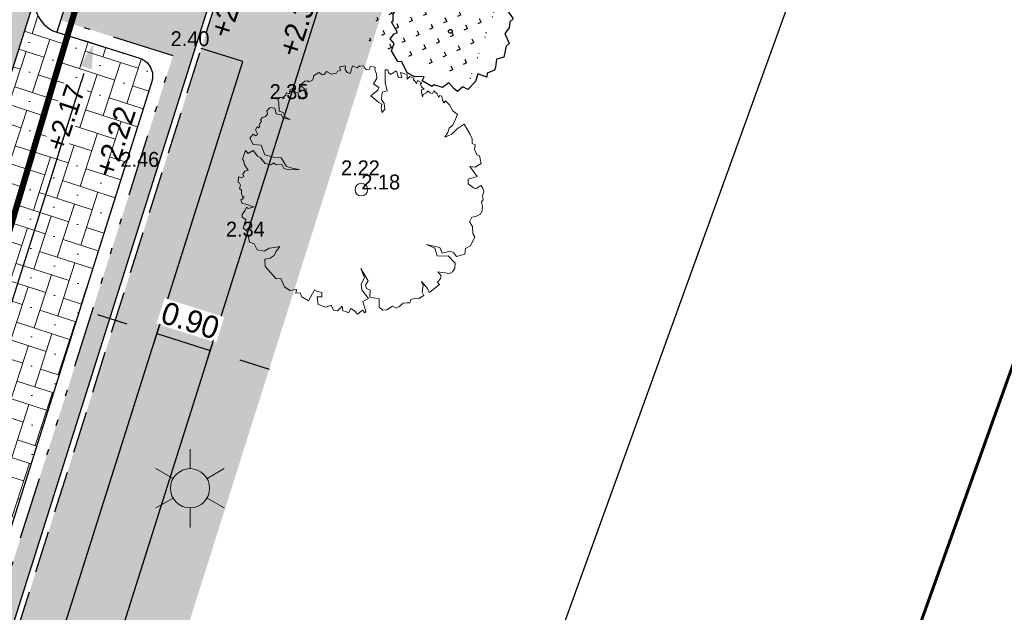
# Model space of a CAD drawing. Header units: metres. Extents: x 134157 to 138734, y 451157 to 455772.
# Tile 924 of 1056: x 136771 to 136787, y 454375 to 454384. Entities that reach past the tile are written whole.
import ezdxf

# ---------------------------------------------------------------- set-up
doc = ezdxf.new("R2010")
doc.units = ezdxf.units.M
doc.linetypes.add('HIDDEN__G5', pattern=[1.125, 0.75, -0.375])
doc.linetypes.add('TR18X20__G2', pattern=[2.6, 1, -0.4, 0, -0.4, 0, -0.4, 0, -0.4])
for name, color, linetype, lineweight in [('-DR-alg-bladkaders viewports', 7, 'Continuous', 60), ('-DR-bs-boom', 253, 'Continuous', 13), ('-DR-bs-inr-lichtmast', 253, 'Continuous', 13), ('-DR-nw-vh-arc-tegels 300x300x45', 253, 'Continuous', 9)]:
    doc.layers.add(name, color=color, linetype=linetype, lineweight=lineweight)
for name, color, linetype in [('-DR-alg-projectgrens 1-200', 3, 'PROJECTGRENS_1-200'), ('-DR-bs-txt-hoogtemaat', 253, 'Continuous'), ('-DR-nw-gr-solitaire heester', 96, 'Continuous'), ('-DR-nw-maatvoering', 3, 'Continuous'), ('-DR-nw-rio-HWA 200', 170, 'Continuous'), ('-DR-nw-txt-hoogtemaat', 2, 'Continuous'), ('-DR-nw-vh-band 10x20 ob', 2, 'HIDDEN__G5'), ('-DR-nw-vh-band 18-20x25', 2, 'TR18X20__G2'), ('-DR-nw-vh-band 18-20x25 hoekblok R 0.50 uitwendig', 2, 'Continuous'), ('-DR-nw-vh-kantverharding', 3, 'Continuous')]:
    doc.layers.add(name, color=color, linetype=linetype)
doc.layers.add('-DR-nw-gr-arc-gras', color=7, linetype='Continuous', true_color=0xb5d5a4)
doc.layers.add('-DR-nw-vh-arc-halfverharding stabilizer', color=7, linetype='Continuous', lineweight=9, true_color=0xe2e1c1, transparency=0.1)
doc.layers.add('-DR-nw-vh-arc-sbs df Drainflow', color=7, linetype='Continuous', lineweight=9, true_color=0xb9747c)
doc.layers.add('-DR-nw-vh-arc-sbs kf bruinrood rabat halfsteens', color=7, linetype='Continuous', lineweight=9, true_color=0xb88485)
doc.layers.add('-DR-nw-vh-kantverharding halfverharding stabilizer', color=7, linetype='Continuous', true_color=0xe2e1c1, transparency=0.1)
doc.styles.add('18_200', font='romans', dxfattribs={"width": 0.8, "height": 0.36})
doc.styles.add('Drong', font='txt', dxfattribs={"height": 1.8})
doc.linetypes.add('PROJECTGRENS_1-200', pattern='A,0.32,-0.13,[133,ltypeshp.shx,S=0.13,R=0,X=-0.13,Y=0],-0.13,1.27', length=1.85)
doc.dimstyles.new('Drong', dxfattribs={"dimtxt": 1.8, "dimasz": 2.5, "dimexe": 0, "dimexo": 0, "dimgap": 0.9, "dimtad": 1, "dimzin": 0, "dimdsep": 46, "dimtxsty": 'Drong', "dimblk": 'dimblk-wit', "dimcen": 0, "dimse1": 1, "dimse2": 1, "dimclrd": 256, "dimclre": 1, "dimclrt": 7, "dimadec": 0, "dimazin": 0, "dimtfac": 1, "dimtmove": 0, "dimatfit": 3, "dimfxl": 1, "dimtolj": 1, "dimtzin": 0, "dimarcsym": 0})
pattern_1 = [(115.335625, (136419.71802, 453326.2367), (-0.223681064, -0.105903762), [0.06, -0.187485]), (205.335625, (136419.71802, 453326.2367), (0.105903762, -0.223681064), [0.06, -0.187485])]

# ---------------------------------------------------------------- blocks, each defined once
blk = doc.blocks.new('Boom bestaand 1')
blk.add_lwpolyline([(-0.0612, 0.3923), (-0.0736, 0.4117), (-0.087, 0.4225), (-0.0926, 0.4415), (-0.1106, 0.4615), (-0.1242, 0.4751), (-0.1453, 0.464), (-0.1728, 0.4611), (-0.1945, 0.4533), (-0.1892, 0.4456), (-0.2017, 0.4432), (-0.2068, 0.4444), (-0.2172, 0.4471), (-0.2235, 0.4396), (-0.2169, 0.4339), (-0.2271, 0.4339), (-0.2331, 0.433), (-0.2499, 0.4257), (-0.2427, 0.4167), (-0.2476, 0.4092), (-0.2589, 0.4043), (-0.2544, 0.3953), (-0.2533, 0.3814), (-0.2458, 0.3746), (-0.266, 0.3788), (-0.2728, 0.3822), (-0.2717, 0.3934), (-0.2848, 0.3874), (-0.2965, 0.3882), (-0.2987, 0.3953), (-0.3145, 0.3822), (-0.3029, 0.3735), (-0.3141, 0.372), (-0.3232, 0.3686), (-0.3277, 0.3731), (-0.3404, 0.3607), (-0.3359, 0.3465), (-0.3526, 0.3537), (-0.3703, 0.3325), (-0.3491, 0.329), (-0.3569, 0.3156), (-0.371, 0.3198), (-0.3837, 0.3191), (-0.3802, 0.2951), (-0.3781, 0.2944), (-0.3887, 0.2873), (-0.4014, 0.2902), (-0.4056, 0.2803), (-0.3837, 0.2704), (-0.359, 0.2591), (-0.3251, 0.2535), (-0.3272, 0.2337), (-0.318, 0.228), (-0.3011, 0.2189), (-0.282, 0.2224), (-0.2608, 0.2153), (-0.2523, 0.2012), (-0.27, 0.204), (-0.2834, 0.2118), (-0.2947, 0.2047), (-0.3322, 0.185), (-0.3413, 0.2203), (-0.3505, 0.2287), (-0.3724, 0.2146), (-0.388, 0.2358), (-0.4042, 0.2415), (-0.4226, 0.2415), (-0.4315, 0.2467), (-0.4416, 0.2292), (-0.4325, 0.2224), (-0.436, 0.2111), (-0.4423, 0.2083), (-0.453, 0.2067), (-0.4613, 0.1921), (-0.4572, 0.18), (-0.4671, 0.1702), (-0.4727, 0.1652), (-0.4473, 0.144), (-0.4565, 0.1356), (-0.4706, 0.132), (-0.484, 0.1398), (-0.4883, 0.1172), (-0.4847, 0.1158), (-0.4748, 0.1137), (-0.477, 0.101), (-0.4713, 0.0946), (-0.4748, 0.0748), (-0.4932, 0.0607), (-0.4854, 0.0473), (-0.4875, 0.0402), (-0.5017, 0.0304), (-0.4974, 0.0049), (-0.4897, 0.0021), (-0.4832, -0.006), (-0.4832, -0.0211), (-0.4886, -0.0247), (-0.4921, -0.0353), (-0.4877, -0.0469), (-0.4868, -0.0593), (-0.4797, -0.0567), (-0.4646, -0.0487), (-0.4592, -0.0416), (-0.4495, -0.0531), (-0.4326, -0.0549), (-0.4342, -0.0824), (-0.4439, -0.0844), (-0.4591, -0.0789), (-0.4694, -0.0898), (-0.4853, -0.0874), (-0.4835, -0.1044), (-0.469, -0.1108), (-0.4787, -0.1222), (-0.4698, -0.128), (-0.4666, -0.142), (-0.4712, -0.1535), (-0.4673, -0.1649), (-0.4544, -0.1649), (-0.422, -0.1781), (-0.41, -0.1658), (-0.3893, -0.1644), (-0.3736, -0.1512), (-0.391, -0.1753), (-0.4052, -0.1753), (-0.417, -0.1934), (-0.4393, -0.1893), (-0.4502, -0.206), (-0.443, -0.2225), (-0.4293, -0.2254), (-0.424, -0.2366), (-0.4254, -0.251), (-0.4188, -0.2613), (-0.4123, -0.2603), (-0.4066, -0.2696), (-0.4013, -0.2747), (-0.3966, -0.2735), (-0.3925, -0.2806), (-0.3993, -0.2847), (-0.3905, -0.2962), (-0.3764, -0.2947), (-0.3703, -0.2952), (-0.369, -0.3047), (-0.3739, -0.3072), (-0.379, -0.3111), (-0.3686, -0.3301), (-0.3402, -0.3274), (-0.325, -0.2991), (-0.284, -0.3012), (-0.2611, -0.2728), (-0.2463, -0.245), (-0.2054, -0.239), (-0.1868, -0.2166), (-0.1743, -0.1981), (-0.1896, -0.2363), (-0.2027, -0.2526), (-0.2201, -0.2532), (-0.2283, -0.2756), (-0.2392, -0.281), (-0.237, -0.2947), (-0.2507, -0.3132), (-0.2791, -0.3219), (-0.2898, -0.3304), (-0.3173, -0.3368), (-0.3146, -0.3612), (-0.3304, -0.3661), (-0.3025, -0.3907), (-0.2927, -0.3885), (-0.278, -0.3918), (-0.2529, -0.3874), (-0.2548, -0.4016), (-0.2471, -0.4137), (-0.2373, -0.413), (-0.2359, -0.4235), (-0.244, -0.4329), (-0.2234, -0.4441), (-0.2184, -0.4397), (-0.2103, -0.44), (-0.1991, -0.4488), (-0.19, -0.4441), (-0.1778, -0.4485), (-0.164, -0.4505), (-0.1606, -0.4451), (-0.1549, -0.4573), (-0.1555, -0.4613), (-0.14, -0.4627), (-0.1312, -0.4505), (-0.1096, -0.4259), (-0.1073, -0.4238), (-0.1116, -0.4488), (-0.1194, -0.4525), (-0.1103, -0.462), (-0.0992, -0.4807), (-0.089, -0.4841), (-0.0747, -0.4752), (-0.0482, -0.4977), (-0.0278, -0.4895), (-0.0108, -0.4916), (0.0157, -0.4977), (0.0286, -0.4827), (0.0558, -0.482), (0.072, -0.457), (0.069, -0.4349), (0.0757, -0.4119), (0.0796, -0.3924), (0.0927, -0.4156), (0.1039, -0.4278), (0.1075, -0.4466), (0.1025, -0.468), (0.1299, -0.4785), (0.1933, -0.4575), (0.2001, -0.44), (0.2363, -0.4392), (0.2587, -0.4253), (0.2652, -0.3991), (0.2784, -0.4081), (0.2832, -0.3913), (0.3018, -0.3913), (0.3264, -0.3733), (0.2952, -0.3338), (0.3048, -0.3266), (0.3174, -0.3112), (0.333, -0.3182), (0.3264, -0.335), (0.3552, -0.3436), (0.3781, -0.3189), (0.3793, -0.296), (0.4017, -0.296), (0.4096, -0.2826), (0.4002, -0.2572), (0.4186, -0.2622), (0.4261, -0.2522), (0.4345, -0.2443), (0.4231, -0.2298), (0.4365, -0.2194), (0.4544, -0.2139), (0.448, -0.1886), (0.4609, -0.1841), (0.4584, -0.1786), (0.4161, -0.1731), (0.4136, -0.1478), (0.3708, -0.1582), (0.3489, -0.1512), (0.3315, -0.1289), (0.2902, -0.1279), (0.3474, -0.1209), (0.3593, -0.1378), (0.3737, -0.1384), (0.3856, -0.1284), (0.4119, -0.1403), (0.4319, -0.109), (0.4632, -0.1221), (0.4795, -0.1133), (0.4858, -0.0977), (0.4808, -0.0718), (0.4943, -0.0594), (0.4931, -0.0482), (0.4862, -0.0269), (0.4918, -0.0131), (0.4962, -0.0015), (0.4851, 0.0073), (0.4884, 0.0283), (0.494, 0.0383), (0.4918, 0.0615), (0.4763, 0.0609), (0.4531, 0.0758), (0.4365, 0.0758), (0.4719, 0.0863), (0.489, 0.0863), (0.4862, 0.0979), (0.4761, 0.1368), (0.4651, 0.1329), (0.455, 0.15), (0.4464, 0.1571), (0.4261, 0.1516), (0.4511, 0.1914), (0.4495, 0.2054), (0.4402, 0.2194), (0.4215, 0.2288), (0.3832, 0.2155), (0.3754, 0.1921), (0.3661, 0.1742), (0.3341, 0.1773), (0.3068, 0.1532), (0.3395, 0.1968), (0.3637, 0.1976), (0.3692, 0.2304), (0.3801, 0.2397), (0.3996, 0.2444), (0.4034, 0.279), (0.3842, 0.2903), (0.3824, 0.313), (0.3563, 0.3433), (0.3406, 0.3414), (0.3141, 0.3521), (0.2925, 0.3482), (0.2787, 0.3649), (0.2826, 0.3806), (0.2817, 0.4012), (0.2696, 0.4131), (0.256, 0.4212), (0.2376, 0.4248), (0.2327, 0.4339), (0.2168, 0.4384), (0.2036, 0.45), (0.1887, 0.4518), (0.1757, 0.4483), (0.1806, 0.4248), (0.1727, 0.4169), (0.1492, 0.4041), (0.1325, 0.412), (0.1367, 0.4496), (0.0873, 0.4385), (0.0991, 0.4571), (0.0942, 0.4846), (0.0638, 0.4915), (0.0559, 0.4826), (0.0314, 0.4826), (0.0166, 0.4925), (0.0058, 0.4836), (-0.0114, 0.491), (-0.0324, 0.4905), (-0.0772, 0.485), (-0.0717, 0.4517), (-0.0599, 0.4236), (-0.0612, 0.3923)])
blk.add_circle((0, 0), 0.0251)
blk = doc.blocks.new('dimblk-wit')
at = {"color": 7}
blk.add_line((0, -0.3333), (0, 0.3333), dxfattribs=at)
blk.add_solid([(0, 0), (-0.8, 0.2), (-0.8, -0.2)], dxfattribs=at)
blk = doc.blocks.new('*D478')
at = {"layer": '-DR-nw-maatvoering', "lineweight": -2, "transparency": 16777216}
blk.add_line((136763.838, 454357.599), (136771.983, 454383.393), dxfattribs=at)
at = {"layer": 'Defpoints', "color": 0, "transparency": 16777216}
for p in [(136772.133, 454383.87), (136772.229, 454383.84), (136763.782, 454357.092)]:
    blk.add_point(p, dxfattribs=at)
at = {"layer": '-DR-nw-maatvoering', "lineweight": -2, "transparency": 16777216, "xscale": 0.5, "yscale": 0.5, "zscale": 0.5}
for p, rotation in [((136772.133, 454383.87), 72.47550339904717), ((136763.687, 454357.122), 252.4755033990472)]:
    blk.add_blockref('dimblk-wit', p, dxfattribs=dict(at, rotation=rotation))
at = {"layer": '-DR-nw-maatvoering', "color": 7, "transparency": 16777216, "insert": (136766.695, 454367.857), "char_height": 0.36, "attachment_point": 5, "rotation": 72.4755, "style": 'Drong', "bg_fill": 3, "box_fill_scale": 1.1, "bg_fill_color": 256, "bg_fill_true_color": 13158600, "bg_fill_transparency": 0}
blk.add_mtext('\\A1;28.05', dxfattribs=at)
blk = doc.blocks.new('LICHTMAST')
at = {"ltscale": 0.1}
for p, q in [((0, 0.1266), (0, 0.2531)), ((-0.1096, 0.0633), (-0.2192, 0.1266)), ((0.1096, 0.0633), (0.2192, 0.1266)), ((-0.1096, -0.0633), (-0.2192, -0.1266)), ((0.1096, -0.0633), (0.2192, -0.1266)), ((0, -0.1266), (0, -0.2531))]:
    blk.add_line(p, q, dxfattribs=at)
blk.add_circle((0, 0), 0.1266, dxfattribs=at)
at = {"style": '18_200', "width": 0.8}
blk.add_attdef('HOOGTE', (0.2467, 0.2424), '', height=0.25, dxfattribs=at)
blk = doc.blocks.new('Solitaire heester')
blk.add_lwpolyline([(-1.738, -4.391), (-2.166, -3.928), (-2.484, -4.007), (-2.465, -3.244), (-3.109, -3.265), (-3.941, -2.905), (-3.868, -2.452), (-4.36, -2.18), (-4.239, -1.823), (-3.951, -1.284), (-4.466, -0.924), (-4.503, -0.249), (-4.693, -0.105), (-4.523, 0.792), (-4.166, 0.751), (-4.409, 1.522), (-4.335, 2.134), (-3.641, 2.854), (-3.727, 3.148), (-3.089, 3.94), (-2.461, 3.914), (-2.205, 4.358), (-1.729, 4.197), (-1.539, 3.974), (-0.893, 4.711), (-0.766, 4.615), (-0.249, 4.811), (0.839, 4.577), (0.75, 4.394), (2.044, 4.064), (2.202, 3.745), (2.886, 3.886), (3.186, 3.598), (3.367, 2.954), (4.16, 2.633), (4.071, 2.213), (4.434, 1.719), (4.306, 1.417), (4.764, 0.573), (4.517, 0.55), (4.767, -0.515), (4.517, -1.491), (3.976, -1.68), (4.023, -2.014), (3.933, -2.752), (3.056, -3.305), (3.102, -3.798), (2.655, -4.416), (2.346, -4.232), (1.877, -4.365), (1.329, -4.18), (0.699, -4.79), (0.406, -4.637), (-0.508, -4.753), (-0.848, -4.267), (-1.476, -4.4), (-1.738, -4.391)])
blk.add_circle((0, 0), 0.15)
blk = doc.blocks.new('*D2174')
at = {"layer": '-DR-nw-maatvoering', "lineweight": -2, "transparency": 16777216}
for p, q in [((136772.678, 454379.348), (136772.202, 454379.499)), ((136774.489, 454378.771), (136774.965, 454378.62))]:
    blk.add_line(p, q, dxfattribs=at)
at = {"layer": 'Defpoints', "color": 0, "transparency": 16777216}
for p in [(136774.012, 454378.923), (136773.016, 454378.761), (136773.875, 454378.49)]:
    blk.add_point(p, dxfattribs=at)
at = {"layer": '-DR-nw-maatvoering', "color": 7, "transparency": 16777216, "insert": (136773.694, 454379.406), "char_height": 0.36, "attachment_point": 5, "rotation": 342.3477, "style": 'Drong', "bg_fill": 3, "box_fill_scale": 1.1, "bg_fill_color": 256, "bg_fill_true_color": 13158600, "bg_fill_transparency": 0}
blk.add_mtext('\\A1;0.90', dxfattribs=at)
at = {"layer": '-DR-nw-maatvoering', "lineweight": -2, "transparency": 16777216}
blk.add_line((136773.155, 454379.196), (136774.012, 454378.923), dxfattribs=at)
at = {"layer": '-DR-nw-maatvoering', "lineweight": -2, "transparency": 16777216, "xscale": 0.5, "yscale": 0.5, "zscale": 0.5}
for p, rotation in [((136773.155, 454379.196), 342.3476899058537), ((136774.012, 454378.923), 162.3476899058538)]:
    blk.add_blockref('dimblk-wit', p, dxfattribs=dict(at, rotation=rotation))

msp = doc.modelspace()

# ---------------------------------------------------------------- hatches: boundary and pattern name
at = {"layer": '-DR-nw-gr-arc-gras', "transparency": 33554687}
h = msp.add_hatch(dxfattribs=at)
h.set_pattern_fill('AGR-BOLLEN', color=256, scale=0.1, pattern_type=2)
h.set_pattern_definition(pattern_1)
edge = h.paths.add_edge_path()
edge.add_arc((-7000776.81, 3043164.568), 7592527.997, 340.0567505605, 340.0572256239)
edge.add_line((136455.782, 453494.254), (136455.124, 453494.493))
edge.add_arc((380495.222, 364992.548), 259592.304, 160.06665688, 160.08044536)
edge.add_line((136433.832, 453435.762), (136433.813, 453435.768))
edge.add_line((136433.813, 453435.768), (136432.179, 453431.255))
edge.add_line((136432.179, 453431.255), (136432.198, 453431.248))
edge.add_line((136432.198, 453431.248), (136431.678, 453429.87))
edge.add_line((136431.678, 453429.87), (136432.336, 453429.631))
edge.add_line((136432.336, 453429.631), (136434.309, 453435.077))
h = msp.add_hatch(dxfattribs=at)
h.set_pattern_fill('AGR-BOLLEN', color=256, scale=0.1, pattern_type=2)
h.set_pattern_definition(pattern_1)
edge = h.paths.add_edge_path()
edge.add_line((136644.275, 454017.422), (136643.935, 454016.481))
edge.add_line((136643.935, 454016.481), (136643.884, 454016.34))
edge.add_line((136643.884, 454016.34), (136644.542, 454016.102))
edge.add_arc((1711333.983, -116117.427), 1674723.582, 160.095672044, 160.096657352, ccw=False)
edge.add_line((136654.347, 454043.181), (136653.689, 454043.42))
edge.add_line((136653.689, 454043.42), (136653.638, 454043.279))
edge.add_line((136653.638, 454043.279), (136653.298, 454042.339))
edge.add_line((136653.298, 454042.339), (136644.275, 454017.422))
h = msp.add_hatch(dxfattribs=at)
h.set_pattern_fill('AGR-BOLLEN', color=256, scale=0.1, pattern_type=2)
h.set_pattern_definition(pattern_1)
h.paths.add_polyline_path([(136767.067, 454353.611), (136793.615, 454437.685, -0.413342), (136794.867, 454438.339), (136795.165, 454439.293, 0.413342), (136792.662, 454437.987), (136766.124, 454353.945), (136752.302, 454318.808, -0.00463), (136725.901, 454239.621), (136726.847, 454239.295, 0.004629), (136753.244, 454318.471)])
h = msp.add_hatch(dxfattribs=at)
h.set_pattern_fill('AGR-BOLLEN', color=256, scale=0.1, pattern_type=2)
h.set_pattern_definition([(115.335625, (137091.31025, 453449.13761), (-0.223681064, -0.10590376), [0.06, -0.187485]), (205.335625, (137091.31025, 453449.13761), (0.10590376, -0.223681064), [0.06, -0.187485])])
h.paths.add_polyline_path([(136780.124, 454388.64), (136778.181, 454383.246), (136776.539, 454383.825), (136778.131, 454388.433), (136778.284, 454389.291)])
h = msp.add_hatch(dxfattribs=at)
h.set_pattern_fill('AGR-BOLLEN', color=256, scale=0.1, pattern_type=2)
h.set_pattern_definition([(45, (0, 0), (-0.17499832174, 0.17499832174), [0.06, -0.187485]), (135, (0, 0), (-0.17499832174, -0.17499832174), [0.06, -0.187485])])
h.paths.add_polyline_path([(136774.539, 454383.583), (136773.871, 454383.794), (136765.109, 454356.044), (136762.63, 454356.827), (136762.25, 454355.626), (136762.822, 454355.445), (136762.762, 454355.254), (136765.337, 454354.441)])
at = {"layer": '-DR-nw-vh-arc-halfverharding stabilizer'}
h = msp.add_hatch(dxfattribs=at)
h.set_pattern_fill('GRAVEL', color=256, scale=0.03)
h.set_pattern_definition([(228.0127875, (0.54864, 0.762), (-6.096000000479, -6.8579999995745), [0.102516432, -10.1491450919]), (184.969741, (0.48006, 0.6858), (9.1439999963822, 0.7620000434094), [0.175921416, -17.416214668]), (132.5104471, (0.3048, 0.67056), (7.6200000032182, -8.381999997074), [0.124044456, -12.2804168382]), (267.273689, (0.00762, 0.48006), (0.762000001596, 15.23999999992), [0.160201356, -15.8599312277]), (292.83365418, (0, 0.32004), (-3.810000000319, 9.1439999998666), [0.15709011, -15.5519423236]), (357.273689, (0.06096, 0.17526), (-15.23999999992, 0.762000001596), [0.160201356, -15.8599312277]), (37.69424047, (0.22098, 0.16764), (-9.9059999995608, -7.6200000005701), [0.211858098, -20.9739345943]), (72.25532837, (0.38862, 0.29718), (5.3340000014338, 16.7639999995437), [0.200015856, -19.8015769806]), (121.42956562, (0.44958, 0.48768), (-6.096000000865, 9.9059999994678), [0.1607439, -15.9136637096]), (175.2363583, (0.36576, 0.62484), (8.38199999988, -0.762000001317), [0.183513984, -8.992181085]), (222.3974378, (0.18288, 0.64008), (-9.1439999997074, -8.3820000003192), [0.237323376, -23.4950317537]), (138.81407483, (0.762, 0.47244), (-5.33399999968, 4.572000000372), [0.081001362, -8.0191697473]), (171.4692344, (0.70104, 0.52578), (9.906000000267, -1.5239999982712), [0.154104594, -15.2563916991]), (225, (0.54864, 0.54864), (-1e-16, -0.762), [0.107762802, -0.9698679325]), (203.19859051, (0.4953, 0.64008), (3.810000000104, 1.523999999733), [0.058032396, -5.7451867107]), (291.80140949, (0.44196, 0.61722), (-0.76200000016, 2.285999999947), [0.082069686, -4.021425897]), (30.96375653, (0.47244, 0.54102), (2.286000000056, 1.523999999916), [0.133295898, -4.3098894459]), (161.56505118, (0.58674, 0.6096), (1.52400000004, -0.76199999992), [0.096386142, -2.313269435]), (16.389540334, (0, 0.61722), (7.62, 2.286), [0.1350264, -13.3676480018]), (70.34617594, (0.12954, 0.65532), (-3.048000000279, -8.381999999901), [0.113279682, -11.2146647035]), (293.19859051, (0.58674, 0.762), (-1.523999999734, 3.810000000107), [0.11606403, -5.6871550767]), (343.61045967, (0.63246, 0.65532), (-7.6200000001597, 2.285999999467), [0.1350264, -13.3676480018]), (339.44395478, (0, 0.14478), (-3.81, 1.524), [0.13021056, -6.3803202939]), (294.7751406, (0.12192, 0.09906), (-3.810000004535, 8.381999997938), [0.109101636, -10.8010780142]), (66.80140949, (0.59436, 0), (1.52399999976, 3.810000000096), [0.11606403, -5.6871550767]), (17.35402464, (0.64008, 0.10668), (-9.905999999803, -3.0480000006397), [0.127734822, -12.645712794]), (69.44395478, (0.22098, 0), (-1.524000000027, -3.80999999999), [0.06510528, -6.4454255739]), (101.309932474, (0.54864, 0), (-0.762, 3.048), [0.03885438, -3.8465984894]), (165.96375653, (0.54102, 0.0381), (2.286, -0.762), [0.15709011, -2.9847163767]), (186.00900596, (0.38862, 0.0762), (7.6199999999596, 0.7620000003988), [0.1455801, -14.412409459]), (303.69006753, (0.47244, 0.47244), (-0.76200000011, 1.52399999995), [0.109897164, -2.6375329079]), (353.15722659, (0.5334, 0.381), (12.9540000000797, -1.5239999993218), [0.191867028, -18.9948027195]), (60.9453959, (0.7239, 0.35814), (-3.048000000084, -5.333999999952), [0.078452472, -7.7668176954]), (90, (0.762, 0.4267), (-0.762, 0.762), [0.04572, -0.71628]), (120.25643716, (0.37338, 0.09906), (3.047999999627, -5.334000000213), [0.105860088, -10.480182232]), (48.0127875, (0.32004, 0.1905), (6.0960000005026, 6.857999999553), [0.205032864, -10.0466286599]), (0, (0.4572, 0.3429), (0.762, 0.762), [0.19812, -0.56388]), (325.3048465, (0.65532, 0.3429), (7.6200000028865, -5.3339999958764), [0.120482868, -11.9277950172]), (254.0546041, (0.75438, 0.27432), (-0.761999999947, -3.048000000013), [0.110948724, -5.4364950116]), (207.64597536, (0.7239, 0.16764), (-14.478000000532, -7.6199999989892), [0.18064353, -17.8837393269]), (175.42607874, (0.56388, 0.08382), (-9.9059999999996, 0.7619999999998), [0.191108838, -18.9197539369])])
h.paths.add_polyline_path([(136766.424, 454354.895), (136780.594, 454399.77), (136779.747, 454400.075), (136775.141, 454385.49), (136774.474, 454385.701), (136773.871, 454383.794), (136774.539, 454383.583), (136765.566, 454355.166)])
at = {"layer": '-DR-nw-vh-arc-sbs df Drainflow'}
h = msp.add_hatch(dxfattribs=at)
h.set_pattern_fill('AVH-SBS_KEIFORMAAT_ELLEBOOG_01', color=256, scale=3, angle=72, pattern_type=2)
h.set_pattern_definition([(72, (0, 0), (-0.3780220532, -0.19261185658), [0.9, -0.3]), (162, (0.1854, 0.57063), (-0.3780220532, -0.19261185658), [0.9, -0.3]), (72, (-0.04995, 0.33167), (-0.3780220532, -0.19261185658), [0, -1.2]), (72, (-0.05355, 0.806), (-0.3780220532, -0.19261185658), [0, -1.2])])
edge = h.paths.add_edge_path()
edge.add_arc((136771.693, 454384.534), 0.5, 162.4755, 252.4755)
edge.add_line((136771.543, 454384.057), (136772.878, 454383.635))
edge.add_arc((136772.787, 454383.349), 0.3, -17.5245, 72.4755, ccw=False)
edge.add_line((136773.073, 454383.259), (136764.808, 454357.083))
edge.add_arc((136764.522, 454357.173), 0.3, 252.4755, 342.4755, ccw=False)
edge.add_line((136764.431, 454356.887), (136763.096, 454357.309))
edge.add_arc((136762.946, 454356.832), 0.5, 72.4755, 162.4755)
edge.add_line((136762.469, 454356.983), (136771.216, 454384.684))
at = {"layer": '-DR-nw-vh-arc-sbs kf bruinrood rabat halfsteens', "transparency": 33554687}
h = msp.add_hatch(color=256, dxfattribs=at)
h.dxf.hatch_style = 1
h.paths.add_polyline_path([(136761.773, 454354.778), (136761.392, 454354.899), (136776.075, 454401.399), (136776.451, 454401.263), (136771.653, 454386.067), (136771.352, 454385.114), (136762.469, 454356.983)])
at = {"layer": '-DR-nw-vh-arc-tegels 300x300x45'}
h = msp.add_hatch(dxfattribs=at)
h.set_pattern_fill('AVH-TEGEL_300X300_HALFST', color=256, angle=90, pattern_type=2)
h.set_pattern_definition([(162.4755, (136765.04376, 454356.16966), (-0.33124352, -0.0527042), [0.3, -0.3]), (252.4755, (136765.04376, 454356.16966), (0.2860765, -0.090334), [])])
h.paths.add_polyline_path([(136772.551, 454386.255), (136772.265, 454386.346), (136772.356, 454386.632), (136774.167, 454386.06), (136786.016, 454423.583), (136786.302, 454423.493), (136765.042, 454356.17), (136762.946, 454356.832), (136763.036, 454357.118), (136764.848, 454356.546), (136773.415, 454383.676), (136771.603, 454384.248), (136771.693, 454384.534), (136771.979, 454384.444)])

# ---------------------------------------------------------------- linework, layer by layer
at = {"layer": '-DR-alg-bladkaders viewports'}
msp.add_lwpolyline([(136823.357, 454480.592), (136757.911, 454297.452), (136709.237, 454314.846), (136774.682, 454497.986)], close=True, dxfattribs=at)
at = {"layer": '-DR-alg-projectgrens 1-200', "flags": 128}
msp.add_lwpolyline([(136721.461, 454206.136), (136727.498, 454223.752), (136730.581, 454232.718), (136734.46, 454243.959), (136738.033, 454254.306), (136742.183, 454266.266), (136750.568, 454290.842), (136760.393, 454319.456), (136770.666, 454349.328), (136772.713, 454355.238), (136774.612, 454360.473), (136776.998, 454367), (136784.306, 454387.208), (136790.339, 454404.083), (136797.311, 454423.36), (136807.058, 454450.093), (136800.646, 454453.198), (136770.129, 454470.839), (136763.463, 454464.393), (136767.222, 454456.488), (136768.447, 454452.902), (136769.612, 454448.539), (136767.19, 454443.604), (136763.98, 454431.785), (136763.498, 454430.807), (136764.785, 454430.222), (136759.65, 454419.865), (136760.207, 454419.614), (136758.305, 454415.755), (136757.433, 454413.928), (136755.514, 454410.037), (136754.993, 454410.292), (136749.872, 454399.962), (136748.616, 454400.585), (136748.548, 454400.448), (136744.287, 454402.547), (136738.76, 454389.718), (136744.829, 454387.062), (136753.517, 454383.259), (136750.445, 454376.232), (136747.3, 454368.999), (136747.702, 454368.821), (136745.421, 454363.658), (136743.771, 454359.882), (136741.474, 454354.715), (136741.107, 454354.878), (136737.945, 454347.853), (136734.86, 454340.776), (136727.193, 454344.181), (136720.397, 454330.285), (136716.705, 454321.73), (136725.346, 454317.886), (136722.199, 454310.807), (136718.145, 454301.488), (136714.131, 454292.713), (136709.748, 454294.641), (136707.09, 454288.607), (136709.573, 454287.506), (136709.53, 454287.41), (136709.617, 454287.371), (136709.424, 454286.945), (136712.118, 454285.768), (136724.405, 454280.406), (136724.395, 454280.372), (136724.56, 454280.301), (136719.327, 454264.621), (136718.554, 454264.279), (136712.149, 454267.043), (136705.337, 454251.495), (136713.155, 454248.122), (136713.63, 454247.107), (136703.363, 454216.017), (136702.53, 454215.665), (136697.3, 454218.013), (136691.656, 454205.193), (136698.169, 454202.287), (136696.085, 454197.547), (136697.116, 454197.066), (136693.34, 454185.771), (136691.21, 454179.799), (136691.154, 454179.818), (136689.257, 454174.47), (136688.677, 454172.922), (136686.645, 454167.859), (136686.793, 454167.806), (136683.499, 454158.729), (136679.62, 454148.161), (136677.544, 454142.392), (136675.601, 454137.021), (136671.76, 454126.401), (136667.085, 454113.483), (136666.31, 454113.053), (136658.521, 454114.651), (136655.4, 454098.982), (136661.092, 454097.825), (136661.269, 454097.519), (136621.35, 453987.863), (136614.377, 453990.963), (136611.935, 453985.53), (136608.375, 453987.12), (136605.014, 453979.773), (136610.368, 453977.386), (136616.099, 453974.911), (136616.418, 453974.217), (136608.394, 453952.136), (136599.91, 453929.479), (136596.333, 453930.847), (136596.703, 453931.801), (136592.691, 453933.357), (136592.582, 453933.111), (136587.167, 453935.208), (136587.113, 453935.101), (136586.908, 453935.2), (136584.73, 453936.252), (136573.42, 453911.897), (136576.906, 453910.227), (136577.755, 453910.817), (136581.71, 453908.923), (136581.78, 453907.891), (136588.355, 453904.743), (136581.357, 453890.288), (136584.408, 453889.218), (136581.92, 453882.301), (136582.601, 453881.581), (136581.142, 453877.478), (136580.13, 453877.281), (136578.301, 453872.104), (136578.986, 453871.382), (136577.526, 453867.309), (136576.539, 453867.19), (136574.654, 453861.99), (136575.357, 453861.219), (136573.859, 453857.098), (136572.823, 453856.858), (136568.249, 453844.056), (136569.051, 453843.723), (136568.246, 453841.986), (136569.916, 453841.29), (136566.692, 453833.862), (136560.757, 453836.486), (136555.193, 453823.556), (136563.207, 453820.33), (136562.244, 453817.938), (136562.059, 453818.012), (136558.019, 453808.014), (136558.218, 453807.935), (136557.146, 453805.252), (136555.477, 453804.556), (136553.671, 453802.5), (136552.612, 453799.698), (136545.82, 453781.422), (136541.647, 453783.356), (136534.75, 453768.68), (136539.525, 453766.451), (136534.814, 453753.868), (136534.789, 453753.879), (136534.379, 453752.873), (136534.182, 453752.96), (136532.926, 453749.667), (136533.099, 453749.603), (136532.772, 453748.705), (136532.584, 453748.792), (136530.457, 453743.085), (136530.627, 453743.022), (136516.493, 453704.592), (136514.575, 453699.22), (136492.181, 453636.401), (136492.736, 453636.204), (136489.157, 453626.341), (136485.079, 453628.249), (136478.16, 453613.788), (136483.141, 453611.479), (136461.867, 453552.94), (136457.354, 453554.582), (136454.06, 453545.417), (136458.648, 453543.776), (136443.598, 453501.593), (136436.391, 453504.175), (136430.824, 453488.627), (136437.02, 453486.393), (136418.282, 453434.811), (136413.227, 453420.085), (136407.364, 453401.466), (136407.056, 453400.056), (136406.467, 453398.451), (136401.897, 453385.592), (136395.332, 453388.701), (136389.231, 453376.079), (136397.157, 453372.353), (136391.911, 453357.791), (136390.965, 453355.464), (136388.624, 453350.371), (136384.302, 453352.274), (136382.126, 453347.544), (136391.358, 453344.243), (136383.168, 453321.66), (136378.588, 453323.362), (136367.282, 453291.791), (136367.871, 453291.227), (136363.518, 453279.255), (136362.091, 453275.277), (136356.432, 453259.57), (136355.262, 453256.31), (136348.573, 453237.876), (136370.776, 453230.272), (136374.328, 453240.694), (136372.767, 453241.803), (136382.163, 453267.942), (136384.551, 453274.649), (136388.98, 453286.656), (136393.345, 453297.287), (136406.664, 453334.269), (136411.924, 453350.355), (136416.754, 453363.949), (136418.454, 453363.341), (136423.3, 453376.902), (136421.649, 453377.491), (136422.516, 453379.917), (136425.014, 453387.05), (136430.128, 453401.329), (136433.008, 453409.364), (136437.5, 453421.973), (136444.424, 453441.303), (136447.898, 453451.043), (136454.668, 453469.854), (136458.254, 453479.666), (136467.647, 453501.921), (136478.422, 453531.465), (136485.603, 453551.259), (136497.269, 453583.741), (136504.056, 453602.586), (136505.832, 453601.952), (136510.678, 453615.512), (136508.932, 453616.136), (136511.581, 453623.496), (136513.58, 453629.053), (136518.673, 453642.888), (136519.015, 453643.404), (136522.68, 453653.62), (136522.664, 453653.957), (136523.62, 453656.594), (136528.73, 453670.926), (136534.757, 453688.003), (136543.62, 453712.768), (136551.352, 453734.38), (136563.425, 453767.68), (136566.609, 453776.654), (136569.182, 453777.966), (136577.487, 453774.867), (136583.873, 453792.703), (136575.924, 453795.622), (136575.205, 453797.155), (136576.997, 453801.811), (136581.956, 453815.424), (136586.269, 453827.274), (136591.505, 453840.84), (136603.758, 453874.947), (136606.204, 453881.939), (136608.18, 453887.612), (136608.471, 453887.616), (136610.071, 453888.673), (136612.877, 453896.334), (136616.917, 453896.194), (136618.846, 453897.187), (136619.38, 453898.504), (136644.157, 453889.689), (136649.259, 453888.431), (136662.916, 453886.017), (136671.374, 453885.367), (136676.87, 453884.95), (136677.795, 453897.157), (136672.556, 453897.554), (136667.447, 453898.46), (136645.41, 453906.114), (136624.779, 453913.547), (136625.184, 453914.831), (136624.39, 453916.757), (136621.376, 453919.233), (136624.284, 453927.322), (136623.281, 453929.136), (136623.21, 453929.192), (136624.085, 453931.643), (136629.304, 453946.51), (136630.541, 453950.147), (136636.243, 453965.665), (136638.191, 453964.969), (136643.718, 453980.515), (136641.829, 453981.19), (136651.204, 454007.423), (136658.506, 454027.642), (136665.47, 454047.006), (136669.496, 454058.357), (136675.354, 454074.419), (136676.258, 454077.094), (136678.747, 454083.756), (136682.526, 454094.171), (136686.101, 454103.639), (136687.039, 454106.475), (136697.795, 454137.242), (136697.717, 454137.253), (136705.555, 454159.78), (136713.078, 454181.729), (136716.785, 454192.515), (136718.108, 454192.042), (136722.954, 454205.602)], close=True, dxfattribs=at)
at = {"layer": '-DR-nw-rio-HWA 200', "const_width": 0.1, "flags": 128}
msp.add_lwpolyline([(136764.6, 454360.079), (136775.702, 454397.401)], dxfattribs=at)
at = {"layer": '-DR-nw-vh-band 10x20 ob', "ltscale": 0.9}
msp.add_lwpolyline([(136762.63, 454356.827), (136765.109, 454356.044), (136786.428, 454423.558), (136786.046, 454423.679)], dxfattribs=at)
at = {"layer": '-DR-nw-vh-band 18-20x25'}
msp.add_lwpolyline([(136763.036, 454357.118), (136764.848, 454356.546), (136773.415, 454383.676), (136771.603, 454384.248)], dxfattribs=at)
at = {"layer": '-DR-nw-vh-band 18-20x25 hoekblok R 0.50 uitwendig'}
msp.add_lwpolyline([(136771.216, 454384.684), (136771.693, 454384.534), (136771.543, 454384.057)], dxfattribs=at)
at = {"layer": '-DR-nw-vh-kantverharding'}
msp.add_lwpolyline([(136783.894, 454424.731, 0.447201), (136784.201, 454424.052), (136785.509, 454423.638, -0.414203), (136785.705, 454423.262), (136774.127, 454386.597, -0.414214), (136773.751, 454386.401), (136772.416, 454386.822, 0.414214), (136771.789, 454386.496), (136771.216, 454384.684, 0.414214), (136771.543, 454384.057), (136772.878, 454383.635, -0.414214), (136773.073, 454383.259), (136764.808, 454357.083, -0.414214), (136764.431, 454356.887), (136763.096, 454357.309, 0.414214), (136762.469, 454356.983), (136759.656, 454348.075, -0.010389), (136699.596, 454170.786), (136621.495, 453955.098, 0.016644), (136620.467, 453951.934), (136618.89, 453946.466, -0.016644)], format="xyb", dxfattribs=at)
for points in [[(136762.946, 454356.832), (136765.044, 454356.17), (136786.302, 454423.493), (136786.016, 454423.583)], [(136762.469, 454356.983), (136771.216, 454384.684)]]:
    msp.add_lwpolyline(points, dxfattribs=at)
at = {"layer": '-DR-nw-vh-kantverharding halfverharding stabilizer'}
msp.add_lwpolyline([(136725.901, 454239.621, 0.00463), (136752.302, 454318.808), (136766.124, 454353.945), (136792.662, 454437.987, -0.413342), (136795.165, 454439.293)], format="xyb", dxfattribs=at)
msp.add_lwpolyline([(136762.076, 454355.471), (136765.337, 454354.441), (136774.539, 454383.583), (136773.871, 454383.794)], dxfattribs=at)

# ---------------------------------------------------------------- block references
at = {"layer": '-DR-bs-boom', "xscale": 4, "yscale": 4, "rotation": 293.3958673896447}
msp.add_blockref('Boom bestaand 1', (136776.449, 454381.516), dxfattribs=at)
at = {"layer": '-DR-bs-inr-lichtmast', "xscale": 2.5, "yscale": 2.5}
msp.add_blockref('LICHTMAST', (136773.689, 454376.701), dxfattribs=at)
at = {"layer": '-DR-nw-gr-solitaire heester', "xscale": 0.2, "yscale": 0.2, "zscale": 0.2, "rotation": 70.17551579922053}
msp.add_blockref('Solitaire heester', (136777.883, 454384.069), dxfattribs=at)

# ---------------------------------------------------------------- texts
at = {"layer": '-DR-bs-txt-hoogtemaat', "color": 253, "char_height": 0.24, "attachment_point": 7, "style": 'Drong'}
for s, insert in [('2.40', (136773.377, 454383.827, 2.396)), ('2.35', (136774.972, 454382.974, 2.35)), ('2.46', (136772.568, 454381.881, 2.46)), ('2.22', (136776.122, 454381.748, 2.219)), ('2.18', (136776.449, 454381.516, 2.178)), ('2.34', (136774.268, 454380.756, 2.344))]:
    msp.add_mtext(s, dxfattribs=dict(at, insert=insert))
at = {"layer": '-DR-nw-txt-hoogtemaat', "style": 'Drong'}
for s, p in [('+2.34', (136774.327, 454383.938)), ('+2.36', (136775.428, 454383.633))]:
    msp.add_text(s, height=0.34, rotation=72, dxfattribs=at).set_placement(p)

# ---------------------------------------------------------------- next in the draw order: texts
at = {"layer": '-DR-nw-txt-hoogtemaat', "insert": (136771.357, 454382.212), "char_height": 0.32, "width": 1.14789, "attachment_point": 1, "rotation": 71.5889, "style": 'Drong', "bg_fill": 3, "box_fill_scale": 1.1, "bg_fill_color": 256, "bg_fill_transparency": 0}
msp.add_mtext('+2.17', dxfattribs=at)

# ---------------------------------------------------------------- next in the draw order: dimensions: what is measured, and where the dimension line sits
at = {"layer": '-DR-nw-maatvoering'}
dim = msp.add_linear_dim(base=(136772.133, 454383.87), p1=(136763.782, 454357.092), p2=(136772.229, 454383.84), angle=252.4755, dimstyle='Drong', override={"dimtfill": 1}, dxfattribs=at)
dim.commit()
dim.dimension.update_dxf_attribs({"geometry": '*D478', "text_midpoint": (136767.042, 454367.747), "dimtype": 160})

# ---------------------------------------------------------------- next in the draw order: texts
at = {"layer": '-DR-nw-txt-hoogtemaat', "style": 'Drong'}
msp.add_text('+2.22', height=0.34, rotation=72, dxfattribs=at).set_placement((136772.467, 454381.691))

# ---------------------------------------------------------------- next in the draw order: dimensions: what is measured, and where the dimension line sits
at = {"layer": '-DR-nw-maatvoering'}
dim = msp.add_linear_dim(base=(136774.012, 454378.923), p1=(136773.016, 454378.761), p2=(136773.875, 454378.49), angle=342.3477, dimstyle='Drong', override={"dimtfill": 1}, dxfattribs=at)
dim.commit()
dim.dimension.update_dxf_attribs({"geometry": '*D2174', "text_midpoint": (136773.584, 454379.06), "dimtype": 160})

doc.saveas('drawing.dxf')
